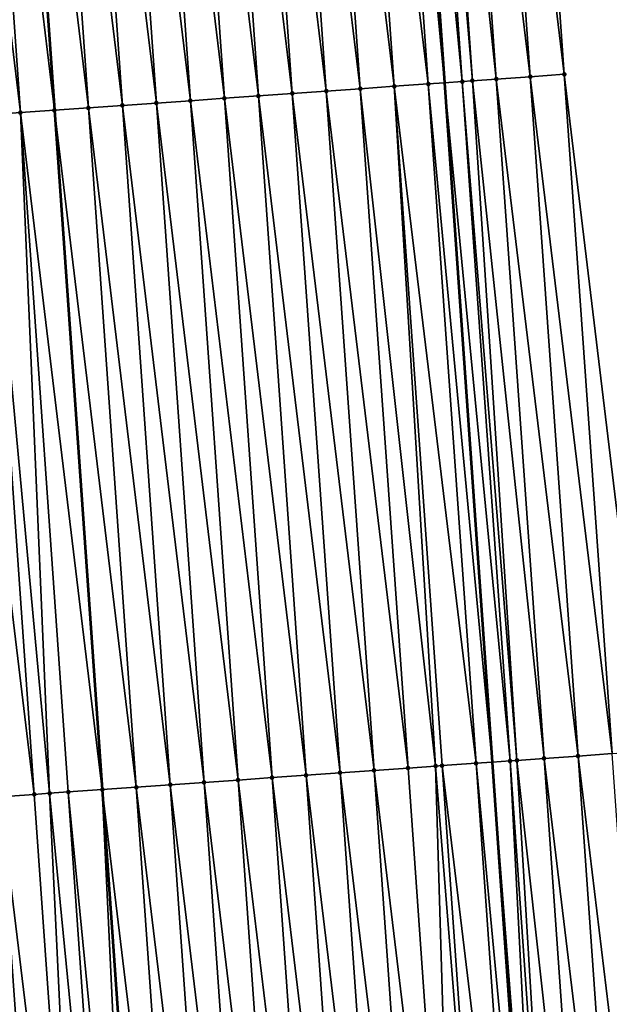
# Model space of a CAD drawing. Header units: feet. Extents: x 2007189 to 2022806, y 818621 to 837694.
# Tile 286 of 656: x 2011400 to 2011418, y 827861 to 827890. Entities that reach past the tile are written whole.
import ezdxf

# ---------------------------------------------------------------- set-up
doc = ezdxf.new("R2010")
doc.units = ezdxf.units.FT
doc.header["$MEASUREMENT"] = 0
for name, color, linetype, lineweight in [('EP_Travel Lane', 172, 'Continuous', 53), ('Road Shots', 141, 'Continuous', 100), ('Road X-Section', 40, 'Continuous', 13), ('STRIPING', 60, 'Continuous', 53)]:
    doc.layers.add(name, color=color, linetype=linetype, lineweight=lineweight)
doc.layers.add('I-77-MM17-21_SB-Surface-Border', color=7, linetype='Continuous')
doc.layers.add('I-77-MM17-21_SB-Surface-TIN', color=7, linetype='Continuous')

msp = doc.modelspace()

# ---------------------------------------------------------------- linework, layer by layer
at = {"layer": 'EP_Travel Lane'}
msp.add_polyline3d([(2011409.04316171, 827948.2270150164, 310.9846433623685), (2011410.169918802, 827928.2592545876, 310.8458249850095), (2011411.330067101, 827908.479919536, 310.7215477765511), (2011412.731529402, 827888.5294200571, 310.6054672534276), (2011414.132993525, 827868.5788946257, 310.4939061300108), (2011415.534457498, 827848.62837135, 310.3819786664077), (2011416.96838577, 827828.8682910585, 310.2899711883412), (2011418.649873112, 827808.9391358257, 310.247809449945), (2011420.33135064, 827789.0100969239, 310.1681528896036), (2011422.012834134, 827769.0809873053, 310.1113207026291), (2011423.720994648, 827749.3435249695, 310.0178631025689), (2011425.680445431, 827729.4397837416, 309.9706339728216), (2011427.639887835, 827709.5361276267, 309.8995087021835), (2011429.599320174, 827689.6325737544, 309.7996752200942), (2011431.582848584, 827669.8592942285, 309.7448430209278), (2011433.791590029, 827649.9815988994, 309.6945927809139), (2011436.000330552, 827630.1039118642, 309.639999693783), (2011438.209076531, 827610.2261757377, 309.6110393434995)], dxfattribs=at)
at = {"layer": 'I-77-MM17-21_SB-Surface-Border', "color": 3, "linetype": 'Continuous', "lineweight": -3}
msp.add_polyline3d([(2011414.554255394, 827948.5394865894, 310.739899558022), (2011414.682612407, 827928.5151821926, 310.6348877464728), (2011414.843438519, 827908.7277827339, 310.5673991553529), (2011416.245883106, 827888.7773809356, 310.4463364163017), (2011418.64584668, 827868.8973776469, 310.2771254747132), (2011420.048297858, 827848.946882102, 310.1724531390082), (2011422.471112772, 827829.3334139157, 310.0210157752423), (2011424.152601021, 827809.4042479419, 309.9823096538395), (2011425.834083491, 827789.4751504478, 309.9215481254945), (2011427.515572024, 827769.5459811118, 309.8839816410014), (2011429.215421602, 827749.8852284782, 309.7961838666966), (2011431.174863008, 827729.9815825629, 309.722194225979), (2011433.134304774, 827710.0779329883, 309.6492331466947), (2011434.098569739, 827690.0761857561, 309.6113424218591), (2011437.063461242, 827670.4518728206, 309.5083658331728), (2011439.211739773, 827650.5676363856, 309.4626476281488), (2011440.365810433, 827630.5759257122, 309.4483416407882), (2011443.508296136, 827610.7991700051, 309.3677215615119)], dxfattribs=at)
at = {"layer": 'I-77-MM17-21_SB-Surface-TIN', "color": 128, "linetype": 'Continuous', "lineweight": -3}
for points in [[(2011416.245883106, 827888.7773809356, 310.4463364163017), (2011414.843438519, 827908.7277827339, 310.5673991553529), (2011413.845921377, 827908.6573579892, 310.6201105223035)], [(2011412.255800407, 827888.4958830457, 310.6219913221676), (2011410.853353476, 827908.4463181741, 310.7372250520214), (2011409.855829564, 827908.3759897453, 310.7730826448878)], [(2011410.853353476, 827908.4463181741, 310.7372250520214), (2011412.731529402, 827888.5294200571, 310.6054672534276), (2011411.330067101, 827908.479919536, 310.7215477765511)], [(2011412.255800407, 827888.4958830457, 310.6219913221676), (2011412.731529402, 827888.5294200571, 310.6054672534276), (2011410.853353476, 827908.4463181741, 310.7372250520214)], [(2011413.253324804, 827888.5662045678, 310.5873431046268), (2011411.850878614, 827908.5166291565, 310.7044202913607), (2011411.330067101, 827908.479919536, 310.7215477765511)], [(2011413.253324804, 827888.5662045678, 310.5873431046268), (2011411.330067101, 827908.479919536, 310.7215477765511), (2011412.731529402, 827888.5294200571, 310.6054672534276)], [(2011413.551759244, 827888.5872471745, 310.5762528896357), (2011412.146255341, 827908.5374530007, 310.6939942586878), (2011411.850878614, 827908.5166291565, 310.7044202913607)], [(2011413.253324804, 827888.5662045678, 310.5873431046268), (2011413.551759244, 827888.5872471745, 310.5762528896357), (2011411.850878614, 827908.5166291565, 310.7044202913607)], [(2011414.250846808, 827888.6365601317, 310.5467380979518), (2011412.848401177, 827908.5869767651, 310.6652065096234), (2011412.146255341, 827908.5374530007, 310.6939942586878)], [(2011413.551759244, 827888.5872471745, 310.5762528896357), (2011414.250846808, 827888.6365601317, 310.5467380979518), (2011412.146255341, 827908.5374530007, 310.6939942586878)], [(2011415.248365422, 827888.706963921, 310.4976943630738), (2011413.845921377, 827908.6573579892, 310.6201105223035), (2011412.848401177, 827908.5869767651, 310.6652065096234)], [(2011414.250846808, 827888.6365601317, 310.5467380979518), (2011415.248365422, 827888.706963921, 310.4976943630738), (2011412.848401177, 827908.5869767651, 310.6652065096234)], [(2011415.248365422, 827888.706963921, 310.4976943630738), (2011416.245883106, 827888.7773809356, 310.4463364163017), (2011413.845921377, 827908.6573579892, 310.6201105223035)], [(2011408.265702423, 827888.214602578, 310.7596007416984), (2011406.863258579, 827908.1649938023, 310.8825202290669), (2011405.86573528, 827908.0946566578, 310.91990294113)], [(2011409.263226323, 827888.2849311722, 310.7237150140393), (2011407.860780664, 827908.2353482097, 310.8421167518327), (2011406.863258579, 827908.1649938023, 310.8825202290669)], [(2011408.265702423, 827888.214602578, 310.7596007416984), (2011409.263226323, 827888.2849311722, 310.7237150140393), (2011406.863258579, 827908.1649938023, 310.8825202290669)], [(2011410.260751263, 827888.3552449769, 310.6904171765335), (2011408.858303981, 827908.3056850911, 310.804780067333), (2011407.860780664, 827908.2353482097, 310.8421167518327)], [(2011409.263226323, 827888.2849311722, 310.7237150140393), (2011410.260751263, 827888.3552449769, 310.6904171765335), (2011407.860780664, 827908.2353482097, 310.8421167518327)], [(2011411.258276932, 827888.4255483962, 310.6589366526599), (2011409.855829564, 827908.3759897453, 310.7730826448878), (2011408.858303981, 827908.3056850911, 310.804780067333)], [(2011410.260751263, 827888.3552449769, 310.6904171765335), (2011411.258276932, 827888.4255483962, 310.6589366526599), (2011408.858303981, 827908.3056850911, 310.804780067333)], [(2011411.258276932, 827888.4255483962, 310.6589366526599), (2011412.255800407, 827888.4958830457, 310.6219913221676), (2011409.855829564, 827908.3759897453, 310.7730826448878)], [(2011404.275606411, 827887.9332940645, 310.9021176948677), (2011402.87315997, 827907.8837222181, 311.0185783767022), (2011401.875636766, 827907.8133837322, 311.0561958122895)], [(2011405.273130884, 827888.0036144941, 310.8676606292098), (2011403.870685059, 827907.9540338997, 310.9856512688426), (2011402.87315997, 827907.8837222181, 311.0185783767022)], [(2011404.275606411, 827887.9332940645, 310.9021176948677), (2011405.273130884, 827888.0036144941, 310.8676606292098), (2011402.87315997, 827907.8837222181, 311.0185783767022)], [(2011406.270654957, 827888.0739406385, 310.8322035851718), (2011404.868210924, 827908.0243345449, 310.9546553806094), (2011403.870685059, 827907.9540338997, 310.9856512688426)], [(2011405.273130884, 827888.0036144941, 310.8676606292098), (2011406.270654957, 827888.0739406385, 310.8322035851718), (2011403.870685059, 827907.9540338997, 310.9856512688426)], [(2011407.268178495, 827888.1442743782, 310.7954174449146), (2011405.86573528, 827908.0946566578, 310.91990294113), (2011404.868210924, 827908.0243345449, 310.9546553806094)], [(2011406.270654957, 827888.0739406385, 310.8322035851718), (2011407.268178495, 827888.1442743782, 310.7954174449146), (2011404.868210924, 827908.0243345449, 310.9546553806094)], [(2011407.268178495, 827888.1442743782, 310.7954174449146), (2011408.265702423, 827888.214602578, 310.7596007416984), (2011405.86573528, 827908.0946566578, 310.91990294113)], [(2011400.28551162, 827887.6519681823, 311.0476739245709), (2011398.883065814, 827907.6023873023, 311.1657185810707), (2011397.885540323, 827907.5320813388, 311.1976451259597)], [(2011398.883065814, 827907.6023873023, 311.1657185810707), (2011401.283030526, 827887.7222744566, 311.0156134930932), (2011399.880585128, 827907.6726884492, 311.1345551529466)], [(2011400.28551162, 827887.6519681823, 311.0476739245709), (2011401.283030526, 827887.7222744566, 311.0156134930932), (2011398.883065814, 827907.6023873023, 311.1657185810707)], [(2011402.280561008, 827887.7926027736, 310.9798566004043), (2011400.878114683, 827907.7430292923, 311.0966049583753), (2011399.880585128, 827907.6726884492, 311.1345551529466)], [(2011402.280561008, 827887.7926027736, 310.9798566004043), (2011399.880585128, 827907.6726884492, 311.1345551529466), (2011401.283030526, 827887.7222744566, 311.0156134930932)], [(2011403.278083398, 827887.862952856, 310.9402107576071), (2011401.875636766, 827907.8133837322, 311.0561958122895), (2011400.878114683, 827907.7430292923, 311.0966049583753)], [(2011402.280561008, 827887.7926027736, 310.9798566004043), (2011403.278083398, 827887.862952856, 310.9402107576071), (2011400.878114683, 827907.7430292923, 311.0966049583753)], [(2011403.278083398, 827887.862952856, 310.9402107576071), (2011404.275606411, 827887.9332940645, 310.9021176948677), (2011401.875636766, 827907.8133837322, 311.0561958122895)], [(2011399.287986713, 827887.581653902, 311.0810549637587), (2011400.28551162, 827887.6519681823, 311.0476739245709), (2011397.885540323, 827907.5320813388, 311.1976451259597)], [(2011417.648330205, 827868.8269434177, 310.3314965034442), (2011416.245883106, 827888.7773809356, 310.4463364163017), (2011415.248365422, 827888.706963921, 310.4976943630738)], [(2011417.648330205, 827868.8269434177, 310.3314965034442), (2011418.64584668, 827868.8973776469, 310.2771254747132), (2011416.245883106, 827888.7773809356, 310.4463364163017)], [(2011413.658248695, 827868.5454286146, 310.5101142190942), (2011412.255800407, 827888.4958830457, 310.6219913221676), (2011411.258276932, 827888.4255483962, 310.6589366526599)], [(2011412.255800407, 827888.4958830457, 310.6219913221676), (2011414.132993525, 827868.5788946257, 310.4939061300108), (2011412.731529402, 827888.5294200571, 310.6054672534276)], [(2011413.658248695, 827868.5454286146, 310.5101142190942), (2011414.132993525, 827868.5788946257, 310.4939061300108), (2011412.255800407, 827888.4958830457, 310.6219913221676)], [(2011414.65577333, 827868.6157467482, 310.4760580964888), (2011413.253324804, 827888.5662045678, 310.5873431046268), (2011412.731529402, 827888.5294200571, 310.6054672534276)], [(2011414.65577333, 827868.6157467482, 310.4760580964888), (2011412.731529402, 827888.5294200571, 310.6054672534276), (2011414.132993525, 827868.5788946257, 310.4939061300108)], [(2011414.855574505, 827868.6298355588, 310.4684879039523), (2011413.551759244, 827888.5872471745, 310.5762528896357), (2011413.253324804, 827888.5662045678, 310.5873431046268)], [(2011414.65577333, 827868.6157467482, 310.4760580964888), (2011414.855574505, 827868.6298355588, 310.4684879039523), (2011413.253324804, 827888.5662045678, 310.5873431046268)], [(2011415.653294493, 827868.6861142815, 310.4333577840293), (2011414.250846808, 827888.6365601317, 310.5467380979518), (2011413.551759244, 827888.5872471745, 310.5762528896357)], [(2011414.855574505, 827868.6298355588, 310.4684879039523), (2011415.653294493, 827868.6861142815, 310.4333577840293), (2011413.551759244, 827888.5872471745, 310.5762528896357)], [(2011416.650813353, 827868.7565145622, 310.3849272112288), (2011415.248365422, 827888.706963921, 310.4976943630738), (2011414.250846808, 827888.6365601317, 310.5467380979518)], [(2011415.653294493, 827868.6861142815, 310.4333577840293), (2011416.650813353, 827868.7565145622, 310.3849272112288), (2011414.250846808, 827888.6365601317, 310.5467380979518)], [(2011416.650813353, 827868.7565145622, 310.3849272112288), (2011417.648330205, 827868.8269434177, 310.3314965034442), (2011415.248365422, 827888.706963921, 310.4976943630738)], [(2011409.668148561, 827868.2641787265, 310.6423758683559), (2011408.265702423, 827888.214602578, 310.7596007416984), (2011407.268178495, 827888.1442743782, 310.7954174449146)], [(2011410.665672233, 827868.3345105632, 310.6059219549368), (2011409.263226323, 827888.2849311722, 310.7237150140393), (2011408.265702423, 827888.214602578, 310.7596007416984)], [(2011409.668148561, 827868.2641787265, 310.6423758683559), (2011410.665672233, 827868.3345105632, 310.6059219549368), (2011408.265702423, 827888.214602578, 310.7596007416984)], [(2011411.663197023, 827868.404826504, 310.5722495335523), (2011410.260751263, 827888.3552449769, 310.6904171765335), (2011409.263226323, 827888.2849311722, 310.7237150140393)], [(2011410.665672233, 827868.3345105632, 310.6059219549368), (2011411.663197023, 827868.404826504, 310.5722495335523), (2011409.263226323, 827888.2849311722, 310.7237150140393)], [(2011412.471110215, 827868.4617541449, 310.5488952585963), (2011411.258276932, 827888.4255483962, 310.6589366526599), (2011410.260751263, 827888.3552449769, 310.6904171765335)], [(2011411.663197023, 827868.404826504, 310.5722495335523), (2011412.471110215, 827868.4617541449, 310.5488952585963), (2011410.260751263, 827888.3552449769, 310.6904171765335)], [(2011412.471110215, 827868.4617541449, 310.5488952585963), (2011412.660723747, 827868.4751149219, 310.543393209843), (2011411.258276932, 827888.4255483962, 310.6589366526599)], [(2011412.660723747, 827868.4751149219, 310.543393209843), (2011413.658248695, 827868.5454286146, 310.5101142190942), (2011411.258276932, 827888.4255483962, 310.6589366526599)], [(2011405.678057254, 827867.9828032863, 310.7966072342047), (2011404.275606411, 827887.9332940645, 310.9021176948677), (2011403.278083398, 827887.862952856, 310.9402107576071)], [(2011406.675580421, 827868.0531423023, 310.7588970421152), (2011405.273130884, 827888.0036144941, 310.8676606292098), (2011404.275606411, 827887.9332940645, 310.9021176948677)], [(2011405.678057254, 827867.9828032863, 310.7966072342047), (2011406.675580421, 827868.0531423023, 310.7588970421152), (2011404.275606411, 827887.9332940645, 310.9021176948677)], [(2011407.673103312, 827868.1234852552, 310.7204979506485), (2011406.270654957, 827888.0739406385, 310.8322035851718), (2011405.273130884, 827888.0036144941, 310.8676606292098)], [(2011406.675580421, 827868.0531423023, 310.7588970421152), (2011407.673103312, 827868.1234852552, 310.7204979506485), (2011405.273130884, 827888.0036144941, 310.8676606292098)], [(2011408.670625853, 827868.1938331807, 310.6812286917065), (2011407.268178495, 827888.1442743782, 310.7954174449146), (2011406.270654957, 827888.0739406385, 310.8322035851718)], [(2011407.673103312, 827868.1234852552, 310.7204979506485), (2011408.670625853, 827868.1938331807, 310.6812286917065), (2011406.270654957, 827888.0739406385, 310.8322035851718)], [(2011408.670625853, 827868.1938331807, 310.6812286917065), (2011409.668148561, 827868.2641787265, 310.6423758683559), (2011407.268178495, 827888.1442743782, 310.7954174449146)], [(2011401.143229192, 827867.66309716, 310.957379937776), (2011400.28551162, 827887.6519681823, 311.0476739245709), (2011399.287986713, 827887.581653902, 311.0810549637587)], [(2011400.28551162, 827887.6519681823, 311.0476739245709), (2011402.685481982, 827867.7717742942, 310.9117469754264), (2011401.283030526, 827887.7222744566, 311.0156134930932)], [(2011401.687962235, 827867.7014806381, 310.9416008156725), (2011402.685481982, 827867.7717742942, 310.9117469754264), (2011400.28551162, 827887.6519681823, 311.0476739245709)], [(2011401.143229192, 827867.66309716, 310.957379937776), (2011401.687962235, 827867.7014806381, 310.9416008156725), (2011400.28551162, 827887.6519681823, 311.0476739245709)], [(2011403.683011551, 827867.8421162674, 310.8736002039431), (2011402.280561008, 827887.7926027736, 310.9798566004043), (2011401.283030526, 827887.7222744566, 311.0156134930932)], [(2011403.683011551, 827867.8421162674, 310.8736002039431), (2011401.283030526, 827887.7222744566, 311.0156134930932), (2011402.685481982, 827867.7717742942, 310.9117469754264)], [(2011404.680533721, 827867.9124694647, 310.8334085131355), (2011403.278083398, 827887.862952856, 310.9402107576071), (2011402.280561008, 827887.7926027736, 310.9798566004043)], [(2011403.683011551, 827867.8421162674, 310.8736002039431), (2011404.680533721, 827867.9124694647, 310.8334085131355), (2011402.280561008, 827887.7926027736, 310.9798566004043)], [(2011404.680533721, 827867.9124694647, 310.8334085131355), (2011405.678057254, 827867.9828032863, 310.7966072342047), (2011403.278083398, 827887.862952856, 310.9402107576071)], [(2011400.690435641, 827867.6311903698, 310.9707808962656), (2011399.287986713, 827887.581653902, 311.0810549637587), (2011398.290462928, 827887.511323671, 311.1172271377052)], [(2011399.692910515, 827867.5608792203, 311.0036149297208), (2011400.690435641, 827867.6311903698, 310.9707808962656), (2011398.290462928, 827887.511323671, 311.1172271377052)], [(2011400.690435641, 827867.6311903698, 310.9707808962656), (2011401.143229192, 827867.66309716, 310.957379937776), (2011399.287986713, 827887.581653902, 311.0810549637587)], [(2011416.650813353, 827868.7565145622, 310.3849272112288), (2011419.050777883, 827848.8764976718, 310.2181101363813), (2011417.648330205, 827868.8269434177, 310.3314965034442)], [(2011415.060697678, 827848.5949642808, 310.3999804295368), (2011413.658248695, 827868.5454286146, 310.5101142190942), (2011412.660723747, 827868.4751149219, 310.543393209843)], [(2011413.658248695, 827868.5454286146, 310.5101142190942), (2011415.534457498, 827848.62837135, 310.3819786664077), (2011414.132993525, 827868.5788946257, 310.4939061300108)], [(2011415.060697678, 827848.5949642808, 310.3999804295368), (2011415.534457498, 827848.62837135, 310.3819786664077), (2011413.658248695, 827868.5454286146, 310.5101142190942)], [(2011415.687197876, 827848.6391418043, 310.3761748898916), (2011414.65577333, 827868.6157467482, 310.4760580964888), (2011414.132993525, 827868.5788946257, 310.4939061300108)], [(2011415.687197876, 827848.6391418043, 310.3761748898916), (2011414.132993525, 827868.5788946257, 310.4939061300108), (2011415.534457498, 827848.62837135, 310.3819786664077)], [(2011416.058220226, 827848.6653121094, 310.3607281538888), (2011414.855574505, 827868.6298355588, 310.4684879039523), (2011414.65577333, 827868.6157467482, 310.4760580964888)], [(2011415.687197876, 827848.6391418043, 310.3761748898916), (2011416.058220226, 827848.6653121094, 310.3607281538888), (2011414.65577333, 827868.6157467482, 310.4760580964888)], [(2011417.0557388, 827848.7357164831, 310.3115813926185), (2011415.653294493, 827868.6861142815, 310.4333577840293), (2011414.855574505, 827868.6298355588, 310.4684879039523)], [(2011416.058220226, 827848.6653121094, 310.3607281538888), (2011417.0557388, 827848.7357164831, 310.3115813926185), (2011414.855574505, 827868.6298355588, 310.4684879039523)], [(2011415.653294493, 827868.6861142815, 310.4333577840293), (2011418.053257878, 827848.806113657, 310.263694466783), (2011416.650813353, 827868.7565145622, 310.3849272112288)], [(2011417.0557388, 827848.7357164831, 310.3115813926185), (2011418.053257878, 827848.806113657, 310.263694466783), (2011415.653294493, 827868.6861142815, 310.4333577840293)], [(2011416.650813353, 827868.7565145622, 310.3849272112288), (2011418.053257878, 827848.806113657, 310.263694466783), (2011419.050777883, 827848.8764976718, 310.2181101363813)], [(2011411.070600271, 827848.3136756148, 310.5390276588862), (2011409.668148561, 827868.2641787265, 310.6423758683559), (2011408.670625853, 827868.1938331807, 310.6812286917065)], [(2011412.068123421, 827848.3840148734, 310.5012749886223), (2011410.665672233, 827868.3345105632, 310.6059219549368), (2011409.668148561, 827868.2641787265, 310.6423758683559)], [(2011411.070600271, 827848.3136756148, 310.5390276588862), (2011412.068123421, 827848.3840148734, 310.5012749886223), (2011409.668148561, 827868.2641787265, 310.6423758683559)], [(2011413.065647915, 827848.4543350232, 310.4668661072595), (2011411.663197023, 827868.404826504, 310.5722495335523), (2011410.665672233, 827868.3345105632, 310.6059219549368)], [(2011412.068123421, 827848.3840148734, 310.5012749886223), (2011413.065647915, 827848.4543350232, 310.4668661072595), (2011410.665672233, 827868.3345105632, 310.6059219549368)], [(2011413.065647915, 827848.4543350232, 310.4668661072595), (2011412.471110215, 827868.4617541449, 310.5488952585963), (2011411.663197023, 827868.404826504, 310.5722495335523)], [(2011414.063173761, 827848.52463593, 310.4358243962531), (2011412.660723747, 827868.4751149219, 310.543393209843), (2011412.471110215, 827868.4617541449, 310.5488952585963)], [(2011413.065647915, 827848.4543350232, 310.4668661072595), (2011414.063173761, 827848.52463593, 310.4358243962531), (2011412.471110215, 827868.4617541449, 310.5488952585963)], [(2011414.063173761, 827848.52463593, 310.4358243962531), (2011415.060697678, 827848.5949642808, 310.3999804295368), (2011412.660723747, 827868.4751149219, 310.543393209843)], [(2011407.080505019, 827848.0323562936, 310.683439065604), (2011405.678057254, 827867.9828032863, 310.7966072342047), (2011404.680533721, 827867.9124694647, 310.8334085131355)], [(2011408.078030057, 827848.1026686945, 310.6503860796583), (2011406.675580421, 827868.0531423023, 310.7588970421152), (2011405.678057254, 827867.9828032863, 310.7966072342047)], [(2011407.080505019, 827848.0323562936, 310.683439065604), (2011408.078030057, 827848.1026686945, 310.6503860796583), (2011405.678057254, 827867.9828032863, 310.7966072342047)], [(2011409.075554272, 827848.1729928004, 310.6152849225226), (2011407.673103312, 827868.1234852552, 310.7204979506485), (2011406.675580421, 827868.0531423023, 310.7588970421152)], [(2011408.078030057, 827848.1026686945, 310.6503860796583), (2011409.075554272, 827848.1729928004, 310.6152849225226), (2011406.675580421, 827868.0531423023, 310.7588970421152)], [(2011410.073077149, 827848.2433359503, 310.576851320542), (2011408.670625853, 827868.1938331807, 310.6812286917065), (2011407.673103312, 827868.1234852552, 310.7204979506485)], [(2011409.075554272, 827848.1729928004, 310.6152849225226), (2011410.073077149, 827848.2433359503, 310.576851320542), (2011407.673103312, 827868.1234852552, 310.7204979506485)], [(2011410.073077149, 827848.2433359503, 310.576851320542), (2011411.070600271, 827848.3136756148, 310.5390276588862), (2011408.670625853, 827868.1938331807, 310.6812286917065)], [(2011403.09041043, 827847.7510275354, 310.8295017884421), (2011401.687962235, 827867.7014806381, 310.9416008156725), (2011401.143229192, 827867.66309716, 310.957379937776)], [(2011403.638155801, 827847.7896231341, 310.8136592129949), (2011402.685481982, 827867.7717742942, 310.9117469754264), (2011401.687962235, 827867.7014806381, 310.9416008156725)], [(2011403.09041043, 827847.7510275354, 310.8295017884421), (2011403.638155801, 827847.7896231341, 310.8136592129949), (2011401.687962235, 827867.7014806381, 310.9416008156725)], [(2011405.085459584, 827847.8916654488, 310.7611015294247), (2011403.683011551, 827867.8421162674, 310.8736002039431), (2011402.685481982, 827867.7717742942, 310.9117469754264)], [(2011405.085459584, 827847.8916654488, 310.7611015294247), (2011402.685481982, 827867.7717742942, 310.9117469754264), (2011404.087930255, 827847.8213194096, 310.7999591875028)], [(2011403.638155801, 827847.7896231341, 310.8136592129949), (2011404.087930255, 827847.8213194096, 310.7999591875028), (2011402.685481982, 827867.7717742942, 310.9117469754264)], [(2011406.082980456, 827847.9620371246, 310.717676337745), (2011404.680533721, 827867.9124694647, 310.8334085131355), (2011403.683011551, 827867.8421162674, 310.8736002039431)], [(2011405.085459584, 827847.8916654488, 310.7611015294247), (2011406.082980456, 827847.9620371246, 310.717676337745), (2011403.683011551, 827867.8421162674, 310.8736002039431)], [(2011406.082980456, 827847.9620371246, 310.717676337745), (2011407.080505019, 827848.0323562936, 310.683439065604), (2011404.680533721, 827867.9124694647, 310.8334085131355)], [(2011401.095361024, 827847.6103931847, 310.897278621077), (2011399.692910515, 827867.5608792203, 311.0036149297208), (2011398.695388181, 827867.490528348, 311.0433997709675)], [(2011400.09783702, 827847.5400660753, 310.9329053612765), (2011401.095361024, 827847.6103931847, 310.897278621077), (2011398.695388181, 827867.490528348, 311.0433997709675)], [(2011402.092885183, 827847.6807180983, 310.8620361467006), (2011400.690435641, 827867.6311903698, 310.9707808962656), (2011399.692910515, 827867.5608792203, 311.0036149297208)], [(2011401.095361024, 827847.6103931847, 310.897278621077), (2011402.092885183, 827847.6807180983, 310.8620361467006), (2011399.692910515, 827867.5608792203, 311.0036149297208)], [(2011402.092885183, 827847.6807180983, 310.8620361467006), (2011401.143229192, 827867.66309716, 310.957379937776), (2011400.690435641, 827867.6311903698, 310.9707808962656)], [(2011402.092885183, 827847.6807180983, 310.8620361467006), (2011403.09041043, 827847.7510275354, 310.8295017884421), (2011401.143229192, 827867.66309716, 310.957379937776)]]:
    msp.add_3dface(points, dxfattribs=at)
at = {"layer": 'Road Shots', "lineweight": 100}
for p in [(2011416.245883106, 827888.7773809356, 310.4463364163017), (2011412.255800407, 827888.4958830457, 310.6219913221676), (2011413.253324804, 827888.5662045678, 310.5873431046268), (2011413.551759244, 827888.5872471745, 310.5762528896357), (2011414.250846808, 827888.6365601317, 310.5467380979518), (2011415.248365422, 827888.706963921, 310.4976943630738), (2011408.265702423, 827888.214602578, 310.7596007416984), (2011409.263226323, 827888.2849311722, 310.7237150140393), (2011410.260751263, 827888.3552449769, 310.6904171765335), (2011411.258276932, 827888.4255483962, 310.6589366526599), (2011404.275606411, 827887.9332940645, 310.9021176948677), (2011405.273130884, 827888.0036144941, 310.8676606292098), (2011406.270654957, 827888.0739406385, 310.8322035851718), (2011407.268178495, 827888.1442743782, 310.7954174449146), (2011400.28551162, 827887.6519681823, 311.0476739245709), (2011401.283037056, 827887.722274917, 311.0156132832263), (2011402.280561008, 827887.7926027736, 310.9798566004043), (2011403.278083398, 827887.862952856, 310.9402107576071), (2011413.658248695, 827868.5454286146, 310.5101142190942), (2011414.65577333, 827868.6157467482, 310.4760580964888), (2011414.855574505, 827868.6298355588, 310.4684879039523), (2011415.653294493, 827868.6861142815, 310.4333577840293), (2011416.650813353, 827868.7565145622, 310.3849272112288), (2011409.668148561, 827868.2641787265, 310.6423758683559), (2011410.665672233, 827868.3345105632, 310.6059219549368), (2011411.663197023, 827868.404826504, 310.5722495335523), (2011412.471110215, 827868.4617541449, 310.5488952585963), (2011412.660723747, 827868.4751149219, 310.543393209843), (2011405.678057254, 827867.9828032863, 310.7966072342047), (2011406.675580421, 827868.0531423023, 310.7588970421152), (2011407.673103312, 827868.1234852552, 310.7204979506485), (2011408.670625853, 827868.1938331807, 310.6812286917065), (2011401.687962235, 827867.7014806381, 310.9416008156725), (2011402.685488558, 827867.7717747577, 310.911746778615), (2011403.683011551, 827867.8421162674, 310.8736002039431), (2011404.680533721, 827867.9124694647, 310.8334085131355), (2011400.690435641, 827867.6311903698, 310.9707808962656), (2011401.143229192, 827867.66309716, 310.957379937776)]:
    msp.add_point(p, dxfattribs=at)
at = {"layer": 'Road X-Section', "extrusion": (-0.07012236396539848, 0.9975219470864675, 0.005728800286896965), "elevation": 684793.7415893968, "flags": 128}
msp.add_lwpolyline([(-2064519.246329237, -3612.659529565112), (-2064518.246329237, -3612.608170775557), (-2064517.246329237, -3612.559126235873), (-2064516.545504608, -3612.529610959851), (-2064516.246329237, -3612.51852056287), (-2064515.246329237, -3612.483871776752), (-2064514.246329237, -3612.446925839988), (-2064513.246329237, -3612.41544479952), (-2064512.246329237, -3612.382146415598), (-2064511.246329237, -3612.346260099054), (-2064510.246329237, -3612.310442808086), (-2064509.246329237, -3612.273656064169), (-2064508.246329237, -3612.238198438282), (-2064507.246329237, -3612.203740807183), (-2064506.246329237, -3612.165647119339), (-2064505.246329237, -3612.126000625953), (-2064504.246329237, -3612.090243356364), (-2064503.246329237, -3612.058182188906), (-2064502.246329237, -3612.024800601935), (-2064501.246329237, -3611.988627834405), (-2064500.246329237, -3611.950643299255), (-2064499.246329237, -3611.911193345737), (-2064498.246329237, -3611.870881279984), (-2064497.246329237, -3611.833666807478), (-2064496.246329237, -3611.798169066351), (-2064495.246329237, -3611.759848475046), (-2064494.246329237, -3611.717172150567), (-2064493.246329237, -3611.676495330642), (-2064492.246329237, -3611.639380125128), (-2064491.246329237, -3611.598453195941), (-2064490.246329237, -3611.558257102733), (-2064489.246329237, -3611.523239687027), (-2064488.246329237, -3611.484460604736), (-2064487.246329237, -3611.443578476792), (-2064486.246329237, -3611.402724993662), (-2064485.246329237, -3611.35975564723), (-2064484.246329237, -3611.314287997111), (-2064483.246329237, -3611.27000495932), (-2064482.246329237, -3611.227831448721), (-2064481.246329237, -3611.187562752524), (-2064480.246329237, -3611.1519376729), (-2064479.926076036, -3611.141574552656), (-2064479.246329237, -3611.119893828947), (-2064478.246329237, -3611.086253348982), (-2064477.246329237, -3611.052146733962), (-2064476.658742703, -3611.032102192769)], dxfattribs=at)
at = {"layer": 'Road X-Section', "extrusion": (-0.07012235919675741, 0.9975219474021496, 0.005728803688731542), "elevation": 684773.7514434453, "flags": 128}
msp.add_lwpolyline([(-2064520.243056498, -3612.716551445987), (-2064519.243056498, -3612.662179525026), (-2064518.243056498, -3612.608747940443), (-2064517.243056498, -3612.560316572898), (-2064516.443353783, -3612.525185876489), (-2064516.243056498, -3612.517615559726), (-2064515.243056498, -3612.483558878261), (-2064514.243056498, -3612.450279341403), (-2064514.05297283, -3612.444777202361), (-2064513.243056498, -3612.421422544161), (-2064512.243056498, -3612.387749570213), (-2064511.243056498, -3612.351295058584), (-2064510.243056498, -3612.312441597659), (-2064509.243056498, -3612.273171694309), (-2064508.243056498, -3612.234771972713), (-2064507.243056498, -3612.197061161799), (-2064506.243056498, -3612.16025927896), (-2064505.243056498, -3612.120066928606), (-2064504.243056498, -3612.081919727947), (-2064503.243056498, -3612.052065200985), (-2064502.696972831, -3612.036285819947), (-2064502.243056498, -3612.022884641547), (-2064501.243056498, -3611.990050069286), (-2064500.243056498, -3611.950264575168), (-2064499.243056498, -3611.907056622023), (-2064498.243056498, -3611.866111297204), (-2064497.243056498, -3611.82908948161), (-2064496.243056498, -3611.792373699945), (-2064495.243056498, -3611.751975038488), (-2064494.243056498, -3611.70941123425), (-2064493.243056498, -3611.667915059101), (-2064492.243056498, -3611.627658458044), (-2064491.243056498, -3611.587762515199), (-2064490.243056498, -3611.551145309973), (-2064489.243056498, -3611.51553346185), (-2064488.243056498, -3611.477679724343), (-2064487.243056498, -3611.43762893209), (-2064486.243056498, -3611.393985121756), (-2064485.243056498, -3611.350278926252), (-2064484.243056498, -3611.307492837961), (-2064483.243056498, -3611.263021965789), (-2064482.243056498, -3611.217422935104), (-2064481.243056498, -3611.174867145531), (-2064480.243056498, -3611.137515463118), (-2064479.453544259, -3611.109538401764), (-2064479.243056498, -3611.102240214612), (-2064478.243056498, -3611.068900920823), (-2064477.243056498, -3611.035541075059), (-2064476.645258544, -3611.014205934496)], dxfattribs=at)
at = {"layer": 'STRIPING'}
msp.add_polyline3d([(2011396.45470758, 827967.5456746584, 311.5070511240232), (2011397.581464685, 827947.5779139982, 311.3682815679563), (2011398.708225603, 827927.6100857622, 311.2406676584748), (2011399.880585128, 827907.6726884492, 311.1345551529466), (2011401.283030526, 827887.7222744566, 311.0156134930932), (2011402.685481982, 827867.7717742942, 310.9117469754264), (2011404.087930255, 827847.8213194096, 310.7999591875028), (2011405.531471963, 827827.9020544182, 310.6957224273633), (2011407.212958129, 827807.9729131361, 310.649078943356), (2011408.894441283, 827788.0438075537, 310.5909258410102), (2011410.575921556, 827768.1147361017, 310.52176914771), (2011412.297427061, 827748.2173932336, 310.441406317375), (2011414.256878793, 827728.3136423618, 310.3968848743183), (2011416.216325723, 827708.4099402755, 310.3386661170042), (2011418.175755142, 827688.506416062, 310.2305062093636), (2011420.161946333, 827668.6245797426, 310.1630435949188), (2011422.310225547, 827648.7403372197, 310.1204713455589), (2011424.458504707, 827628.8560951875, 310.0776423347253), (2011426.606787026, 827608.97182392, 310.0501017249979)], dxfattribs=at)

doc.saveas('drawing.dxf')
